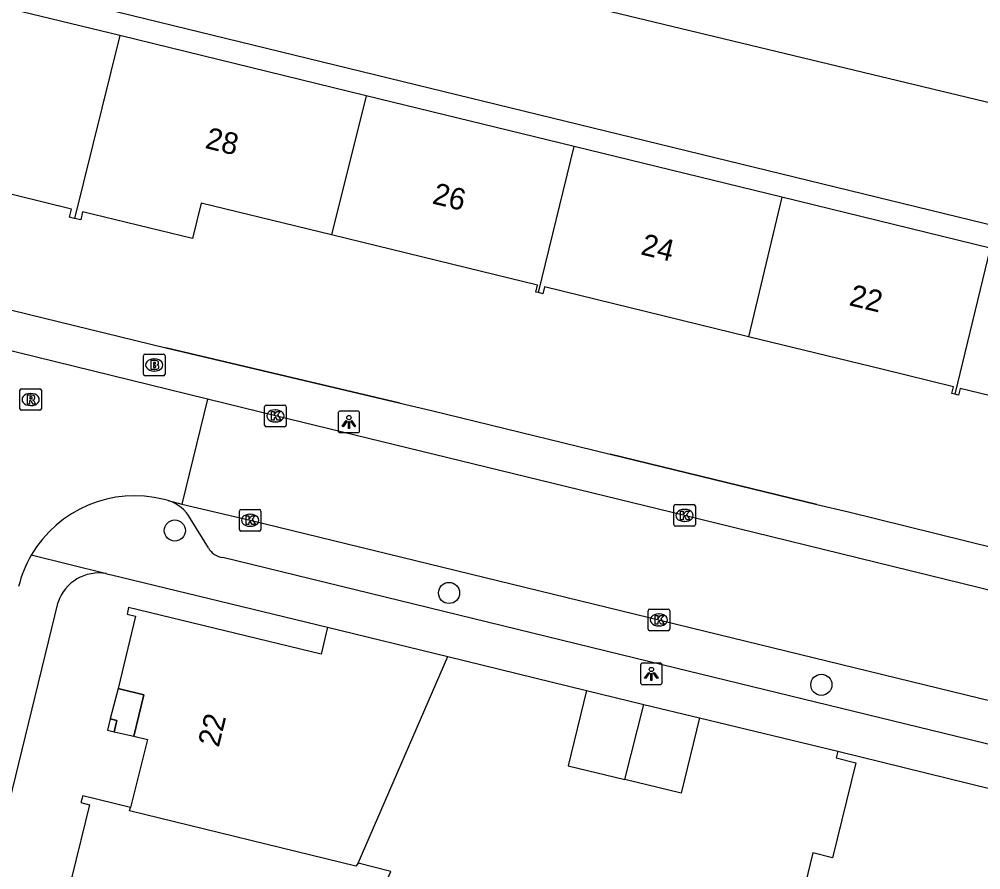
# Model space of a CAD drawing. Extents: x 163268 to 164360, y 381529 to 382285.
# Drawn here: x 164062.59 to 164107.13, y 382157.89 to 382197.29 of the extents above; entities that cross this region are included whole.
import ezdxf

# ---------------------------------------------------------------- set-up
doc = ezdxf.new("R2010")
doc.units = 0
for name, color, linetype in [('IMGEO_Boom', 7, 'Continuous'), ('IMGEO_Brandkraan', 7, 'Continuous'), ('IMGEO_Kolk', 7, 'Continuous'), ('IMGEO_Lichtpunt', 7, 'Continuous'), ('IMGEO_Loofbos', 7, 'Continuous'), ('IMGEO_Muur', 7, 'Continuous'), ('IMGEO_Pand', 7, 'Continuous'), ('IMGEO_Pand_nummerreeks', 7, 'Continuous'), ('IMGEO_Pand_overbouw', 7, 'Continuous'), ('IMGEO_Rijbaan_lokaal_open', 7, 'Continuous'), ('IMGEO_Rioolput', 7, 'Continuous'), ('IMGEO_Voetpad_open', 7, 'Continuous')]:
    doc.layers.add(name, color=color, linetype=linetype)

msp = doc.modelspace()

# ---------------------------------------------------------------- linework, layer by layer
at = {"layer": 'IMGEO_Boom'}
for centre in [(164069.802, 382173.603), (164082.505, 382170.711), (164099.751, 382166.458)]:
    msp.add_circle(centre, 0.489, dxfattribs=at)
at = {"layer": 'IMGEO_Brandkraan'}
for p, q in [((164068.347, 382180.846), (164068.347, 382181.698)), ((164068.422, 382181.772), (164069.274, 382181.772)), ((164068.835, 382181.552), (164068.86, 382181.552)), ((164069.348, 382181.698), (164069.348, 382180.846)), ((164069.274, 382180.772), (164068.422, 382180.772)), ((164068.858, 382180.992), (164068.833, 382180.992))]:
    msp.add_line(p, q, dxfattribs=at)
for points in [[(164068.347, 382180.846), (164068.347, 382181.698)], [(164068.422, 382181.772), (164069.274, 382181.772)], [(164068.695, 382181.472), (164068.695, 382181.072), (164068.908, 382181.072)], [(164068.926, 382181.472), (164068.695, 382181.472)], [(164069.348, 382181.698), (164069.348, 382180.846)], [(164068.874, 382181.391), (164068.82, 382181.391), (164068.82, 382181.315)], [(164068.82, 382181.315), (164068.873, 382181.315)], [(164068.882, 382181.239), (164068.82, 382181.239), (164068.82, 382181.158)], [(164068.82, 382181.158), (164068.882, 382181.158)], [(164069.274, 382180.772), (164068.422, 382180.772)]]:
    msp.add_lwpolyline(points, dxfattribs=at)
for centre, radius, start, end in [((164068.424, 382181.696), 0.0765, 91.552, 178.448), ((164068.424, 382181.696), 0.0765, 91.552, 178.448), ((164068.93, 382181.327), 0.145, 59.4692, 91.5367), ((164069.272, 382181.696), 0.0765, 1.552, 88.448), ((164069.272, 382181.696), 0.0765, 1.552, 88.448), ((164068.875, 382181.353), 0.0379, 267.8285, 90.9355), ((164068.883, 382181.198), 0.0404, 269.8759, 90.5077), ((164068.914, 382181.323), 0.251, 268.6676, 293.5347), ((164068.955, 382181.374), 0.0922, 285.5137, 58.1501), ((164068.96, 382181.182), 0.105, 301.3115, 78.989), ((164068.424, 382180.848), 0.0765, 181.552, 268.448), ((164068.424, 382180.848), 0.0765, 181.552, 268.448), ((164069.272, 382180.848), 0.0765, 271.552, 358.448), ((164069.272, 382180.848), 0.0765, 271.552, 358.448)]:
    msp.add_arc(centre, radius, start, end, dxfattribs=at)
for centre, major_axis, ratio, start_param, end_param in [((164068.834, 382181.272), (-0.387, 0.002), 0.722429, 4.712389, 7.853982), ((164068.859, 382181.272), (-0.39, 0.002), 0.717154, 1.570796, 4.712389)]:
    msp.add_ellipse(centre, major_axis=major_axis, ratio=ratio, start_param=start_param, end_param=end_param, dxfattribs=at)
at = {"layer": 'IMGEO_Kolk'}
for p, q in [((164073.959, 382178.487), (164073.959, 382179.339)), ((164074.034, 382179.413), (164074.886, 382179.413)), ((164074.96, 382179.339), (164074.96, 382178.487)), ((164074.447, 382179.193), (164074.472, 382179.193)), ((164074.886, 382178.413), (164074.034, 382178.413)), ((164074.47, 382178.633), (164074.445, 382178.633)), ((164092.986, 382174.803), (164093.838, 382174.803)), ((164072.79, 382173.652), (164072.79, 382174.504)), ((164072.865, 382174.578), (164073.717, 382174.578)), ((164073.278, 382174.358), (164073.303, 382174.358)), ((164073.791, 382174.504), (164073.791, 382173.652)), ((164092.911, 382173.877), (164092.911, 382174.729)), ((164093.399, 382174.583), (164093.424, 382174.583)), ((164093.912, 382174.729), (164093.912, 382173.877)), ((164093.422, 382174.023), (164093.397, 382174.023)), ((164073.717, 382173.578), (164072.865, 382173.578)), ((164073.301, 382173.798), (164073.276, 382173.798)), ((164093.838, 382173.803), (164092.986, 382173.803)), ((164091.724, 382169.036), (164091.724, 382169.888)), ((164091.799, 382169.962), (164092.651, 382169.962)), ((164092.725, 382169.888), (164092.725, 382169.036)), ((164092.212, 382169.742), (164092.237, 382169.742)), ((164092.235, 382169.182), (164092.21, 382169.182)), ((164092.651, 382168.962), (164091.799, 382168.962))]:
    msp.add_line(p, q, dxfattribs=at)
for points in [[(164073.959, 382178.487), (164073.959, 382179.339)], [(164074.034, 382179.413), (164074.886, 382179.413)], [(164074.96, 382179.339), (164074.96, 382178.487)], [(164074.28, 382179.113), (164074.403, 382179.113), (164074.403, 382178.962), (164074.533, 382179.113), (164074.697, 382179.113), (164074.551, 382178.962), (164074.704, 382178.713), (164074.552, 382178.713), (164074.467, 382178.877), (164074.403, 382178.81), (164074.403, 382178.713), (164074.28, 382178.713), (164074.28, 382179.113)], [(164074.886, 382178.413), (164074.034, 382178.413)], [(164092.986, 382174.803), (164093.838, 382174.803)], [(164072.79, 382173.652), (164072.79, 382174.504)], [(164072.865, 382174.578), (164073.717, 382174.578)], [(164073.791, 382174.504), (164073.791, 382173.652)], [(164092.911, 382173.877), (164092.911, 382174.729)], [(164093.232, 382174.503), (164093.355, 382174.503), (164093.355, 382174.352), (164093.485, 382174.503), (164093.649, 382174.503), (164093.503, 382174.352), (164093.656, 382174.103), (164093.504, 382174.103), (164093.419, 382174.267), (164093.355, 382174.2), (164093.355, 382174.103), (164093.232, 382174.103), (164093.232, 382174.503)], [(164093.912, 382174.729), (164093.912, 382173.877)], [(164073.111, 382174.278), (164073.234, 382174.278), (164073.234, 382174.127), (164073.364, 382174.278), (164073.528, 382174.278), (164073.382, 382174.127), (164073.535, 382173.878), (164073.383, 382173.878), (164073.298, 382174.042), (164073.234, 382173.975), (164073.234, 382173.878), (164073.111, 382173.878), (164073.111, 382174.278)], [(164073.717, 382173.578), (164072.865, 382173.578)], [(164093.838, 382173.803), (164092.986, 382173.803)], [(164091.724, 382169.036), (164091.724, 382169.888)], [(164091.799, 382169.962), (164092.651, 382169.962)], [(164092.725, 382169.888), (164092.725, 382169.036)], [(164092.045, 382169.662), (164092.168, 382169.662), (164092.168, 382169.511), (164092.298, 382169.662), (164092.462, 382169.662), (164092.316, 382169.511), (164092.469, 382169.262), (164092.317, 382169.262), (164092.232, 382169.426), (164092.168, 382169.359), (164092.168, 382169.262), (164092.045, 382169.262), (164092.045, 382169.662)], [(164092.651, 382168.962), (164091.799, 382168.962)]]:
    msp.add_lwpolyline(points, dxfattribs=at)
for centre, start, end in [((164074.036, 382179.337), 91.552, 178.448), ((164074.036, 382179.337), 91.552, 178.448), ((164074.884, 382179.337), 1.552, 88.448), ((164074.884, 382179.337), 1.552, 88.448), ((164074.036, 382178.489), 181.552, 268.448), ((164074.036, 382178.489), 181.552, 268.448), ((164074.884, 382178.489), 271.552, 358.448), ((164074.884, 382178.489), 271.552, 358.448), ((164092.988, 382174.727), 91.552, 178.448), ((164092.988, 382174.727), 91.552, 178.448), ((164093.836, 382174.727), 1.552, 88.448), ((164093.836, 382174.727), 1.552, 88.448), ((164072.867, 382174.502), 91.552, 178.448), ((164072.867, 382174.502), 91.552, 178.448), ((164073.715, 382174.502), 1.552, 88.448), ((164073.715, 382174.502), 1.552, 88.448), ((164072.867, 382173.654), 181.552, 268.448), ((164072.867, 382173.654), 181.552, 268.448), ((164073.715, 382173.654), 271.552, 358.448), ((164073.715, 382173.654), 271.552, 358.448), ((164092.988, 382173.879), 181.552, 268.448), ((164092.988, 382173.879), 181.552, 268.448), ((164093.836, 382173.879), 271.552, 358.448), ((164093.836, 382173.879), 271.552, 358.448), ((164091.801, 382169.886), 91.552, 178.448), ((164091.801, 382169.886), 91.552, 178.448), ((164092.649, 382169.886), 1.552, 88.448), ((164092.649, 382169.886), 1.552, 88.448), ((164091.801, 382169.038), 181.552, 268.448), ((164091.801, 382169.038), 181.552, 268.448), ((164092.649, 382169.038), 271.552, 358.448), ((164092.649, 382169.038), 271.552, 358.448)]:
    msp.add_arc(centre, 0.0765, start, end, dxfattribs=at)
for centre, major_axis, ratio, start_param, end_param in [((164074.446, 382178.913), (-0.387, 0.002), 0.722429, 4.712389, 7.853982), ((164074.471, 382178.913), (-0.39, 0.002), 0.717154, 1.570796, 4.712389), ((164073.277, 382174.078), (-0.387, 0.002), 0.722429, 4.712389, 7.853982), ((164073.302, 382174.078), (-0.39, 0.002), 0.717154, 1.570796, 4.712389), ((164093.398, 382174.303), (-0.387, 0.002), 0.722429, 4.712389, 7.853982), ((164093.423, 382174.303), (-0.39, 0.002), 0.717154, 1.570796, 4.712389), ((164092.211, 382169.462), (-0.387, 0.002), 0.722429, 4.712389, 7.853982), ((164092.236, 382169.462), (-0.39, 0.002), 0.717154, 1.570796, 4.712389)]:
    msp.add_ellipse(centre, major_axis=major_axis, ratio=ratio, start_param=start_param, end_param=end_param, dxfattribs=at)
at = {"layer": 'IMGEO_Lichtpunt'}
for p, q in [((164077.366, 382179.039), (164077.366, 382178.232)), ((164077.366, 382179.039), (164077.366, 382178.232)), ((164078.268, 382179.134), (164077.46, 382179.134)), ((164078.268, 382179.134), (164077.46, 382179.134)), ((164078.362, 382178.232), (164078.362, 382179.039)), ((164078.362, 382178.232), (164078.362, 382179.039)), ((164077.46, 382178.138), (164078.268, 382178.138)), ((164077.46, 382178.138), (164078.268, 382178.138)), ((164091.377, 382167.369), (164091.377, 382166.562)), ((164091.377, 382167.369), (164091.377, 382166.562)), ((164092.279, 382167.464), (164091.471, 382167.464)), ((164092.279, 382167.464), (164091.471, 382167.464)), ((164092.373, 382166.562), (164092.373, 382167.369)), ((164092.373, 382166.562), (164092.373, 382167.369)), ((164091.471, 382166.468), (164092.279, 382166.468)), ((164091.471, 382166.468), (164092.279, 382166.468))]:
    msp.add_line(p, q, dxfattribs=at)
for points in [[(164077.74, 382178.703), (164077.779, 382178.675), (164077.591, 382178.413), (164077.553, 382178.44), (164077.74, 382178.703)], [(164077.842, 382178.655), (164077.889, 382178.655), (164077.889, 382178.333), (164077.842, 382178.333), (164077.842, 382178.655)], [(164077.952, 382178.675), (164077.99, 382178.702), (164078.177, 382178.44), (164078.138, 382178.412), (164077.952, 382178.675)], [(164091.751, 382167.033), (164091.79, 382167.005), (164091.602, 382166.743), (164091.564, 382166.77), (164091.751, 382167.033)], [(164091.853, 382166.985), (164091.9, 382166.985), (164091.9, 382166.663), (164091.853, 382166.663), (164091.853, 382166.985)], [(164091.963, 382167.005), (164092.001, 382167.032), (164092.188, 382166.77), (164092.149, 382166.742), (164091.963, 382167.005)]]:
    msp.add_lwpolyline(points, dxfattribs=at)
for centre in [(164077.865, 382178.837), (164091.876, 382167.167)]:
    msp.add_circle(centre, 0.0994, dxfattribs=at)
for centre, start, end in [((164077.46, 382179.039), 90, 180), ((164077.46, 382179.039), 90, 180), ((164078.268, 382179.039), 0, 90), ((164078.268, 382179.039), 0, 90), ((164077.46, 382178.232), 180, 270), ((164077.46, 382178.232), 180, 270), ((164078.268, 382178.232), 270, 0), ((164078.268, 382178.232), 270, 360), ((164091.471, 382167.369), 90, 180), ((164091.471, 382167.369), 90, 180), ((164092.279, 382167.369), 0, 90), ((164092.279, 382167.369), 0, 90), ((164091.471, 382166.562), 180, 270), ((164091.471, 382166.562), 180, 270), ((164092.279, 382166.562), 270, 0), ((164092.279, 382166.562), 270, 360)]:
    msp.add_arc(centre, 0.0946, start, end, dxfattribs=at)
at = {"layer": 'IMGEO_Loofbos'}
for points in [[(164142.104, 382184.986), (164136.238, 382186.518), (164000, 382219.278), (163872.239, 382250), (163832.907, 382259.458), (163823.874, 382261.74)], [(163819.962, 382253.749), (163820.909, 382257.71), (163830.652, 382255.331), (163852.505, 382250), (164000, 382214.018), (164033.312, 382205.891), (164134.264, 382181.264), (164140.582, 382179.712)]]:
    msp.add_lwpolyline(points, dxfattribs=at)
at = {"layer": 'IMGEO_Muur'}
for points in [[(164080.238, 382179.509), (164069.384, 382182.068)], [(164099.541, 382174.816), (164089.97, 382177.138)], [(164082.442, 382167.773), (164088.863, 382166.198)], [(164094.099, 382164.925), (164100.507, 382163.38)]]:
    msp.add_lwpolyline(points, dxfattribs=at)
at = {"layer": 'IMGEO_Pand'}
for points in [[(164067.246, 382196.526), (164055.863, 382199.302)], [(164067.246, 382196.526), (164065.158, 382188.061)], [(164078.669, 382193.74), (164067.246, 382196.526)], [(164078.669, 382193.74), (164077.062, 382187.293)], [(164088.294, 382191.393), (164078.669, 382193.74)], [(164065.158, 382188.061), (164064.929, 382188.116), (164065.011, 382188.487), (164059.939, 382189.741), (164060.339, 382191.384), (164054.261, 382192.866)], [(164086.648, 382184.623), (164088.294, 382191.393)], [(164097.92, 382189.045), (164088.294, 382191.393)], [(164097.92, 382189.045), (164096.367, 382182.582)], [(164107.574, 382186.69), (164097.92, 382189.045)], [(164077.062, 382187.293), (164071.023, 382188.767), (164070.623, 382187.132), (164065.531, 382188.362), (164065.449, 382187.991), (164065.158, 382188.061)], [(164086.648, 382184.623), (164086.531, 382184.651), (164086.607, 382184.963), (164083.314, 382185.767), (164077.062, 382187.293)], [(164107.574, 382186.69), (164105.933, 382179.916)], [(164096.367, 382182.582), (164090.131, 382184.104), (164086.921, 382184.888), (164086.844, 382184.575), (164086.648, 382184.623)], [(164105.933, 382179.916), (164105.795, 382179.95), (164105.871, 382180.262), (164102.613, 382181.057), (164096.367, 382182.582)], [(164115.682, 382177.868), (164109.43, 382179.394), (164106.184, 382180.187), (164106.107, 382179.874), (164105.933, 382179.916)], [(164076.879, 382169.122), (164076.574, 382167.884), (164067.659, 382170.041), (164067.586, 382169.734), (164067.985, 382169.639), (164067.169, 382166.289), (164068.359, 382165.996), (164067.897, 382164.074), (164068.529, 382163.922), (164067.746, 382160.771)], [(164076.879, 382169.122), (164082.442, 382167.773)], [(164078.3, 382158.192), (164082.442, 382167.773)], [(164088.863, 382166.198), (164088.014, 382162.709), (164090.643, 382162.069)], [(164088.863, 382166.198), (164091.528, 382165.55)], [(164090.643, 382162.069), (164091.528, 382165.55)], [(164091.528, 382165.55), (164094.099, 382164.925)], [(164066.998, 382164.282), (164067.121, 382164.806), (164066.81, 382164.879), (164066.687, 382164.356), (164066.998, 382164.282)], [(164094.099, 382164.925), (164093.249, 382161.435), (164090.643, 382162.069)], [(164100.507, 382163.38), (164100.431, 382163.07), (164101.345, 382162.847), (164100.27, 382158.446), (164099.357, 382158.67), (164098.035, 382153.262)], [(164100.507, 382163.38), (164112.743, 382160.375)], [(164067.746, 382160.771), (164065.534, 382161.314), (164065.454, 382161.005), (164065.851, 382160.902), (164065.036, 382157.561), (164066.227, 382157.268), (164065.764, 382155.345), (164066.396, 382155.193), (164065.614, 382152.043)], [(164078.3, 382158.192), (164078.185, 382158.057), (164067.707, 382160.616), (164067.746, 382160.771)], [(164076.126, 382149.465), (164079.804, 382157.816), (164078.3, 382158.192)]]:
    msp.add_lwpolyline(points, dxfattribs=at)
at = {"layer": 'IMGEO_Pand_overbouw'}
msp.add_lwpolyline([(164066.998, 382164.282), (164067.897, 382164.074), (164068.359, 382165.996), (164067.169, 382166.289), (164066.81, 382164.879), (164067.121, 382164.806)], close=True, dxfattribs=at)
at = {"layer": 'IMGEO_Rijbaan_lokaal_open'}
for points in [[(164071.318, 382179.688), (164054.512, 382183.806)], [(164071.318, 382179.688), (164070.119, 382174.831)], [(164121.017, 382167.561), (164114.312, 382169.171), (164093.411, 382174.302), (164074.461, 382178.912), (164071.318, 382179.688)], [(164069.496, 382174.992), (164069.301, 382175.042)], [(164069.496, 382174.992), (164070.119, 382174.831)], [(164070.119, 382174.831), (164073.291, 382174.08), (164112.156, 382164.604), (164115.215, 382163.862)]]:
    msp.add_lwpolyline(points, dxfattribs=at)
for centre, radius, start, end in [((164067.934, 382169.681), 5.533, 75.6953, 149.847), ((164067.958, 382169.672), 5.558, 149.8885, 166.0455)]:
    msp.add_arc(centre, radius, start, end, dxfattribs=at)
at = {"layer": 'IMGEO_Rioolput'}
for p, q in [((164062.697, 382180.172), (164063.549, 382180.172)), ((164062.622, 382179.246), (164062.622, 382180.098)), ((164063.11, 382179.952), (164063.135, 382179.952)), ((164063.623, 382180.098), (164063.623, 382179.246)), ((164063.133, 382179.392), (164063.108, 382179.392)), ((164063.549, 382179.172), (164062.697, 382179.172))]:
    msp.add_line(p, q, dxfattribs=at)
for points in [[(164062.697, 382180.172), (164063.549, 382180.172)], [(164062.622, 382179.246), (164062.622, 382180.098)], [(164063.211, 382179.87), (164062.959, 382179.872), (164062.959, 382179.472)], [(164063.137, 382179.791), (164063.083, 382179.791), (164063.083, 382179.71)], [(164063.083, 382179.71), (164063.135, 382179.71)], [(164063.623, 382180.098), (164063.623, 382179.246)], [(164062.959, 382179.472), (164063.083, 382179.472), (164063.083, 382179.634), (164063.094, 382179.634)], [(164063.141, 382179.605), (164063.212, 382179.472), (164063.352, 382179.472), (164063.287, 382179.598)], [(164063.549, 382179.172), (164062.697, 382179.172)]]:
    msp.add_lwpolyline(points, dxfattribs=at)
for centre, radius, start, end in [((164062.699, 382180.096), 0.0765, 91.552, 178.448), ((164062.699, 382180.096), 0.0765, 91.552, 178.448), ((164063.547, 382180.096), 0.0765, 1.552, 88.448), ((164063.547, 382180.096), 0.0765, 1.552, 88.448), ((164063.119, 382179.899), 0.19, 274.7715, 282.9687), ((164063.143, 382179.695), 0.0964, 77.0061, 93.1865), ((164063.157, 382179.752), 0.0378, 276.6634, 79.6772), ((164063.21, 382179.76), 0.109, 350.3612, 89.416), ((164063.208, 382179.76), 0.112, 277.5842, 350.9817), ((164062.699, 382179.248), 0.0765, 181.552, 268.448), ((164062.699, 382179.248), 0.0765, 181.552, 268.448), ((164063.093, 382179.581), 0.0533, 26.0293, 88.6989), ((164063.192, 382179.545), 0.108, 29.5134, 73.7905), ((164063.547, 382179.248), 0.0765, 271.552, 358.448), ((164063.547, 382179.248), 0.0765, 271.552, 358.448)]:
    msp.add_arc(centre, radius, start, end, dxfattribs=at)
for centre, major_axis, ratio, start_param, end_param in [((164063.109, 382179.672), (-0.387, 0.002), 0.722429, 4.712389, 7.853982), ((164063.134, 382179.672), (-0.39, 0.002), 0.717154, 1.570796, 4.712389)]:
    msp.add_ellipse(centre, major_axis=major_axis, ratio=ratio, start_param=start_param, end_param=end_param, dxfattribs=at)
at = {"layer": 'IMGEO_Voetpad_open'}
for points in [[(163997.333, 382199.623), (164008.014, 382197.021), (164009.651, 382196.637), (164018.856, 382194.48), (164020.313, 382194.125), (164027.135, 382192.479), (164028.592, 382192.123), (164038.165, 382189.784), (164039.622, 382189.428), (164046.455, 382187.759), (164047.909, 382187.392), (164058.705, 382184.67), (164069.384, 382182.068), (164080.238, 382179.509), (164081.698, 382179.165), (164088.512, 382177.491), (164089.97, 382177.138), (164099.541, 382174.816), (164100.999, 382174.463), (164107.813, 382172.789)], [(164071.358, 382172.795), (164070.529, 382174.148)], [(164066.634, 382171.605), (164063.15, 382172.46)], [(164111.904, 382162.619), (164091.807, 382167.523), (164072.023, 382172.353)], [(164066.634, 382171.605), (164066.874, 382171.546), (164076.879, 382169.122)], [(164041.028, 382074.335), (164055.615, 382134.307), (164064.396, 382170.281)], [(164082.442, 382167.773), (164088.863, 382166.198)], [(164094.099, 382164.925), (164100.507, 382163.38)]]:
    msp.add_lwpolyline(points, dxfattribs=at)
for centre, radius, start, end in [((164068.943, 382173.261), 1.817, 29.2177, 72.2821), ((164072.111, 382173.207), 0.859, 208.6826, 264.0965), ((164066.281, 382169.648), 1.989, 79.7882, 161.4289)]:
    msp.add_arc(centre, radius, start, end, dxfattribs=at)

# ---------------------------------------------------------------- texts
at = {"layer": 'IMGEO_Pand_nummerreeks'}
for s, rotation, p in [('28', 346.2644, (164071.16, 382191.33)), ('26', 346.2853, (164081.684, 382188.759)), ('24', 346.2853, (164091.339, 382186.403)), ('22', 346.2853, (164100.991, 382184.048)), ('22', 76.2773, (164071.832, 382163.527))]:
    msp.add_text(s, height=1, rotation=rotation, dxfattribs=at).set_placement(p)

doc.saveas('drawing.dxf')
